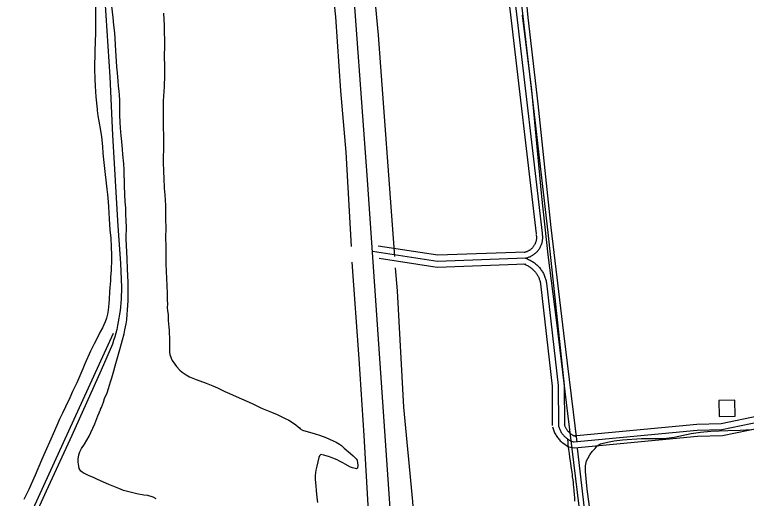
# Model space of a CAD drawing. Extents: x 3477039 to 3515015, y 546746 to 572297.
# Drawn here: x 3503829 to 3505651, y 564511 to 565716 of the extents above; entities that cross this region are included whole.
import ezdxf

# ---------------------------------------------------------------- set-up
doc = ezdxf.new("R2010")
doc.units = 0
for name, color, linetype in [('V-BLDG-OTLN', 7, 'Continuous'), ('V-DTCH-CNTR', 7, 'Continuous'), ('V-RAIL-TRAK', 7, 'Continuous'), ('V-ROAD-CNTR', 7, 'Continuous'), ('V-SITE-VEGE', 7, 'Continuous'), ('V-TOPO-SHOR', 7, 'Continuous')]:
    doc.layers.add(name, color=color, linetype=linetype)

msp = doc.modelspace()

# ---------------------------------------------------------------- linework, layer by layer
at = {"layer": 'V-BLDG-OTLN'}
msp.add_lwpolyline([(3505583.5, 564714.4), (3505623.5, 564715.6), (3505622.3, 564755.6), (3505582.4, 564754.4)], close=True, dxfattribs=at)
at = {"layer": 'V-DTCH-CNTR'}
for points in [[(3505092.9, 565714.6), (3505115.9, 565527.6), (3505141.3, 565262.9), (3505157.2, 565117.7), (3505177.2, 564955.4), (3505205.5, 564722.2), (3505220.9, 564600.1), (3505243.9, 564409.6), (3505278, 564155.9), (3505303.1, 563933), (3505328.5, 563672.5), (3505358.6, 563441), (3505374.2, 563332.5)], [(3505285.9, 564299), (3505255, 564533.9), (3505250.5, 564577.5), (3505250.7, 564592), (3505253.4, 564603.9), (3505256, 564609.8), (3505261.3, 564619.1), (3505267.3, 564627.6), (3505274.3, 564635.2), (3505279.5, 564641.9), (3505283.8, 564644.4), (3505288.1, 564646.9), (3505305.2, 564650.9), (3505322.3, 564654.1), (3505342.8, 564656.4), (3505389.7, 564660), (3505424.7, 564659.5), (3505446, 564660.1), (3505471.6, 564663.2), (3505513.5, 564672), (3505536.6, 564675.9), (3505562.2, 564678.1), (3505604.9, 564680.1), (3505635.6, 564680.5), (3505663.7, 564681.9)]]:
    msp.add_lwpolyline(points, dxfattribs=at)
at = {"layer": 'V-RAIL-TRAK'}
msp.add_lwpolyline([(3504053.9, 565752), (3504066.1, 565560.7), (3504073.3, 565415.5), (3504086.8, 565188.5), (3504092.9, 565096.2), (3504095.2, 565036), (3504095.2, 565026.4), (3504095, 565016.8), (3504094.5, 565007.3), (3504093.9, 564997.7), (3504093.1, 564988.2), (3504092, 564978.7), (3504090.7, 564969.2), (3504089.2, 564959.8), (3504087.5, 564950.3), (3504085.6, 564941), (3504083.5, 564931.6), (3504081.2, 564922.4), (3504078.6, 564913.1), (3504075.9, 564904), (3504073, 564894.9), (3504045, 564830.1), (3503971.5, 564667.6), (3503908.1, 564528.9), (3503849.2, 564399.4)], dxfattribs=at)
at = {"layer": 'V-ROAD-CNTR'}
for points in [[(3504827.4, 563591.7), (3504781.1, 564245.9), (3504708.2, 565304.4), (3504665.7, 565882.9), (3504582.6, 567075.9), (3504562.7, 567371.1), (3504545.1, 567625.2)], [(3504827.4, 563591.7), (3504781.1, 564245.9), (3504708.2, 565304.4), (3504665.7, 565882.9), (3504582.6, 567075.9), (3504562.7, 567371.1), (3504545.1, 567625.2)], [(3505004.8, 566467.4), (3504996.4, 566423.4), (3505039.4, 566059.7), (3505040.6, 566018.7), (3505061.8, 565849.9), (3505076.8, 565730.6), (3505142.3, 565171)], [(3505014.9, 566440.2), (3505011.6, 566422.9), (3505054.4, 566060.8), (3505055.6, 566019.9), (3505076.7, 565851.8), (3505091.7, 565732.4), (3505157.2, 565172.7)], [(3505046.6, 565851.2), (3505046.9, 565848), (3505061.9, 565728.8), (3505127.4, 565169.2)], [(3505127.6, 565168.3), (3505127.9, 565166.5), (3505128.1, 565165.1), (3505128.3, 565163.6), (3505128.4, 565162.1), (3505128.4, 565160.7), (3505128.4, 565159.2), (3505128.3, 565157.7), (3505128.2, 565156.3), (3505128, 565154.8), (3505127.7, 565153.3), (3505127.4, 565151.9), (3505127.1, 565150.5), (3505126.7, 565149.1), (3505126.2, 565147.7), (3505125.7, 565146.3), (3505125.1, 565144.9), (3505124.5, 565143.6), (3505123.8, 565142.3), (3505123.1, 565141), (3505122.3, 565139.8), (3505121.5, 565138.5), (3505120.6, 565137.4), (3505119.7, 565136.2), (3505118.7, 565135.1), (3505117.7, 565134), (3505116.7, 565133), (3505115.6, 565132), (3505114.5, 565131), (3505113.3, 565130.1), (3505112.1, 565129.3), (3505110.9, 565128.5), (3505109.6, 565127.7), (3505108.3, 565127), (3505107, 565126.3), (3505105.7, 565125.7), (3505104.3, 565125.1), (3505102.9, 565124.6), (3505101.5, 565124.2), (3505100.1, 565123.8), (3505098.6, 565123.4), (3505098.2, 565123.3)], [(3505142.3, 565171), (3505142.7, 565169), (3505143, 565166.9), (3505143.2, 565164.9), (3505143.3, 565162.8), (3505143.4, 565160.8), (3505143.4, 565158.7), (3505143.3, 565156.7), (3505143.1, 565154.6), (3505142.8, 565152.6), (3505142.5, 565150.6), (3505142.1, 565148.5), (3505141.6, 565146.5), (3505141, 565144.6), (3505140.3, 565142.6), (3505139.6, 565140.7), (3505138.8, 565138.8), (3505137.9, 565136.9), (3505137, 565135.1), (3505136, 565133.3), (3505134.9, 565131.6), (3505133.7, 565129.9), (3505132.5, 565128.2), (3505131.2, 565126.6), (3505129.9, 565125.1), (3505128.5, 565123.6), (3505127, 565122.1), (3505125.5, 565120.7), (3505123.9, 565119.4), (3505122.3, 565118.1), (3505120.6, 565116.9), (3505118.9, 565115.8), (3505117.2, 565114.7), (3505115.4, 565113.7), (3505113.5, 565112.8), (3505111.7, 565111.9), (3505109.8, 565111.2), (3505107.8, 565110.4), (3505105.9, 565109.8), (3505103.9, 565109.3), (3505101.9, 565108.8), (3505101.4, 565108.7)], [(3505157.2, 565172.7), (3505197.6, 564792.3), (3505198, 564692.7)], [(3505100.8, 565123.6), (3504882.8, 565116.1), (3504734.6, 565139)], [(3505101.4, 565108.7), (3504881.9, 565101), (3504720.5, 565126)], [(3505101.9, 565093.7), (3504881, 565086), (3504736.7, 565108.3)], [(3505101.4, 565108.7), (3505103.7, 565107.8), (3505106, 565107), (3505108.3, 565106), (3505110.6, 565105), (3505112.8, 565103.8), (3505115, 565102.7), (3505117.1, 565101.4), (3505119.2, 565100.1), (3505121.3, 565098.7), (3505123.3, 565097.3), (3505125.3, 565095.7), (3505127.2, 565094.2), (3505129.1, 565092.5), (3505130.9, 565090.8), (3505132.6, 565089.1), (3505134.3, 565087.3), (3505136, 565085.4), (3505137.6, 565083.5), (3505139.1, 565081.5), (3505140.5, 565079.5), (3505141.9, 565077.4), (3505143.2, 565075.3), (3505144.5, 565073.2), (3505145.7, 565071), (3505146.8, 565068.8), (3505147.8, 565066.5), (3505148.8, 565064.2), (3505149.7, 565061.9), (3505150.5, 565059.6), (3505151.2, 565057.2), (3505151.9, 565054.8), (3505152.5, 565052.4), (3505153, 565050), (3505153.4, 565047.5), (3505153.6, 565046.5)], [(3505096.4, 565094.5), (3505098.6, 565093.7), (3505100.4, 565093), (3505102.3, 565092.3), (3505104.1, 565091.4), (3505105.9, 565090.5), (3505107.6, 565089.6), (3505109.4, 565088.6), (3505111.1, 565087.5), (3505112.7, 565086.4), (3505114.4, 565085.2), (3505115.9, 565084), (3505117.5, 565082.7), (3505119, 565081.4), (3505120.5, 565080), (3505121.9, 565078.6), (3505123.2, 565077.2), (3505124.6, 565075.7), (3505125.8, 565074.1), (3505127.1, 565072.5), (3505128.2, 565070.9), (3505129.3, 565069.3), (3505130.4, 565067.6), (3505131.4, 565065.8), (3505132.4, 565064.1), (3505133.3, 565062.3), (3505134.1, 565060.5), (3505134.9, 565058.6), (3505135.6, 565056.8), (3505136.3, 565054.9), (3505136.9, 565053), (3505137.4, 565051), (3505137.9, 565049.1), (3505138.3, 565047.1), (3505138.6, 565045.1), (3505138.8, 565044.3)], [(3505138.7, 565044.8), (3505167.6, 564790.6), (3505168, 564692.6)], [(3505153.6, 565046.5), (3505182.6, 564791.5), (3505183, 564692.7)], [(3504074.9, 564921), (3503344.6, 563326), (3503297.4, 563210.8)], [(3505220.1, 564666.2), (3505527.6, 564695.3), (3505587.9, 564697), (3505683.4, 564717), (3505832.6, 564742), (3505918.5, 564744.4), (3505996.3, 564746.6), (3506080.2, 564775.1)], [(3505221.5, 564651.3), (3505528.5, 564680.3), (3505589.6, 564682), (3505686.2, 564702.2), (3505834, 564727), (3505918.9, 564729.4), (3505999, 564731.6), (3506094.7, 564764.2)], [(3505194, 564649.1), (3505208.5, 564639.5), (3505222.9, 564636.3), (3505529.4, 564665.3), (3505591.4, 564667.1), (3505688.9, 564687.5), (3505835.5, 564712), (3505919.4, 564714.4), (3506001.7, 564716.7), (3506083.7, 564744.6)], [(3505168.4, 564689), (3505169, 564686.6), (3505169.8, 564684), (3505170.6, 564681.5), (3505171.6, 564679), (3505172.7, 564676.5), (3505173.8, 564674), (3505175, 564671.6), (3505176.4, 564669.3), (3505177.8, 564667), (3505179.3, 564664.7), (3505180.8, 564662.5), (3505182.5, 564660.4), (3505184.2, 564658.3), (3505186, 564656.3), (3505187.9, 564654.4), (3505189.9, 564652.6), (3505191.9, 564650.8), (3505194, 564649.1), (3505195.3, 564648.1)], [(3505183, 564692.7), (3505183.5, 564690.6), (3505184.1, 564688.6), (3505184.8, 564686.5), (3505185.5, 564684.5), (3505186.4, 564682.6), (3505187.3, 564680.6), (3505188.2, 564678.7), (3505189.3, 564676.9), (3505190.4, 564675), (3505191.6, 564673.3), (3505192.8, 564671.5), (3505194.2, 564669.8), (3505195.5, 564668.2), (3505197, 564666.6), (3505198.5, 564665.1), (3505200, 564663.6), (3505201.6, 564662.2), (3505203.3, 564660.9), (3505205, 564659.6), (3505206.7, 564658.4), (3505208.5, 564657.2), (3505210.4, 564656.1), (3505212.2, 564655.1), (3505214.1, 564654.1), (3505216.1, 564653.3), (3505218.1, 564652.5), (3505220.1, 564651.7), (3505221.5, 564651.3)], [(3505197.5, 564696.4), (3505198, 564694.6), (3505198.4, 564693.1), (3505198.9, 564691.6), (3505199.5, 564690.1), (3505200.1, 564688.7), (3505200.7, 564687.2), (3505201.5, 564685.8), (3505202.2, 564684.5), (3505203.1, 564683.1), (3505203.9, 564681.8), (3505204.8, 564680.5), (3505205.8, 564679.3), (3505206.8, 564678.1), (3505207.9, 564676.9), (3505209, 564675.8), (3505210.1, 564674.7), (3505211.3, 564673.7), (3505212.5, 564672.7), (3505213.8, 564671.7), (3505215.1, 564670.8), (3505216.4, 564670), (3505217.8, 564669.2), (3505219.1, 564668.4), (3505220.5, 564667.7), (3505222, 564667.1), (3505223.4, 564666.5), (3505225, 564665.9), (3505226.2, 564665.5)], [(3505205.4, 564657.3), (3505206.2, 564650.6), (3505206.9, 564644.3), (3505207.6, 564638.3), (3505208.3, 564632.8), (3505209.7, 564622.4), (3505211, 564613.3), (3505213.3, 564597.3), (3505215, 564585.4), (3505216.2, 564576.4), (3505217.1, 564569.7), (3505217.7, 564564.7), (3505218.7, 564557.1), (3505219.5, 564549.5), (3505220.1, 564544.3), (3505220.6, 564539.2), (3505221.5, 564529.5), (3505222.3, 564520.3), (3505223, 564511.7), (3505223.6, 564503.6)]]:
    msp.add_lwpolyline(points, dxfattribs=at)
at = {"layer": 'V-SITE-VEGE'}
for points in [[(3504007.7, 566083), (3504009.7, 566061), (3504011.2, 566045.5), (3504014.1, 566003.7), (3504017, 565975), (3504018.3, 565964.7), (3504020.7, 565935.6), (3504025.2, 565887.9), (3504026.5, 565869), (3504027.9, 565842.3), (3504028.4, 565825.1), (3504028.5, 565800.4), (3504029.7, 565758.6), (3504030.7, 565742.6), (3504031.2, 565719), (3504030.5, 565669.9), (3504029.1, 565625.1), (3504028.5, 565579.5), (3504028.9, 565554.6), (3504029.9, 565537.4), (3504031.8, 565511.2), (3504035.1, 565479.8), (3504035.1, 565476.8), (3504036.6, 565463.3)], [(3504014.9, 564567.1), (3504003.6, 564572.5), (3504001.1, 564573.8), (3503997.1, 564576.8), (3503994.2, 564578.9), (3503990.5, 564584.9), (3503988.9, 564590.9), (3503987.8, 564601.1), (3503987.4, 564608.3), (3503989.2, 564619), (3503991.8, 564627), (3503996.2, 564634.9), (3504003.3, 564646), (3504015, 564666), (3504018.9, 564674.7), (3504029.2, 564696.7), (3504036.9, 564716), (3504040, 564724.2), (3504041.8, 564728.4), (3504043.1, 564730.4), (3504043.6, 564732.6), (3504045.4, 564736.8), (3504050.6, 564750.2), (3504053.4, 564759.4), (3504059.6, 564773.3), (3504063.2, 564784.2), (3504068.4, 564800.8), (3504071.8, 564811.2), (3504076.5, 564828.8), (3504079.9, 564840.7), (3504084.7, 564858.6), (3504091.2, 564881.4), (3504095.9, 564896.1), (3504098, 564906), (3504102, 564920.4), (3504104.1, 564930.6), (3504107, 564945.7), (3504108.7, 564955.2), (3504109.9, 564969.9), (3504110.7, 564979.1), (3504111.8, 565003.5), (3504112.2, 565035.3), (3504112, 565050.5), (3504111.1, 565063), (3504108.5, 565126.3), (3504107.7, 565139), (3504107.2, 565157.7), (3504107.6, 565187.6), (3504107.5, 565200.5), (3504106.6, 565220.5), (3504106.2, 565234.2), (3504105, 565249.4), (3504103, 565288.5), (3504101.8, 565328.7), (3504101, 565343.9), (3504099.1, 565366.8), (3504098, 565380.8), (3504095.4, 565407.7), (3504094.5, 565414), (3504093, 565433.6), (3504092.2, 565446.9), (3504091.2, 565465.6), (3504091.1, 565491.2), (3504091.2, 565501.4), (3504090.4, 565515.9), (3504089.8, 565524.4), (3504088.2, 565538.1), (3504087.4, 565549.8), (3504085.2, 565570.3), (3504083.9, 565585.7), (3504081.7, 565625.9), (3504078.6, 565670), (3504076.3, 565689.4), (3504074.9, 565708.4), (3504071.5, 565736.3)], [(3504200.1, 565719.6), (3504201.4, 565688.5), (3504202.4, 565635.7), (3504202.1, 565615), (3504202.7, 565584.3), (3504202.4, 565564.9), (3504201.5, 565535.8), (3504199.6, 565500.9), (3504198.9, 565455.4), (3504198.9, 565437.9), (3504199.8, 565411), (3504199.8, 565392.3), (3504199.2, 565349), (3504199.9, 565324.1), (3504200.7, 565307.9), (3504202.1, 565283.2), (3504203.3, 565266.5), (3504204.7, 565240.1), (3504205.2, 565222.1), (3504205.2, 565204.2), (3504205.5, 565186.5), (3504205.3, 565158.4), (3504205.8, 565139.7), (3504206, 565095.3), (3504209, 565022.1), (3504209.2, 565004.9), (3504209.7, 564994.2), (3504209.6, 564986.5), (3504210, 564978), (3504211.4, 564968.5), (3504211.3, 564961.3)], [(3504036.6, 565463.3), (3504039, 565450.6), (3504043.6, 565427.3), (3504045.9, 565411.4), (3504048.3, 565386.9), (3504049.1, 565370.5), (3504050.4, 565355), (3504052.4, 565339.8), (3504058.8, 565281.2), (3504060.4, 565267.7), (3504062.4, 565249), (3504063.4, 565236.8), (3504065, 565206.9), (3504066.6, 565179.7), (3504068.6, 565158.5), (3504070, 565137), (3504070.8, 565116.6), (3504070.6, 565106.4), (3504069.5, 565078), (3504068.5, 565062.6), (3504068.1, 565052.4), (3504066.4, 565036.2), (3504066, 565025), (3504065, 565007.3), (3504064.1, 564996.1), (3504062.4, 564979.5), (3504060.5, 564969.3), (3504057.9, 564959.6), (3504054.8, 564950.4), (3504047.9, 564935.3), (3504042.5, 564925.2), (3504033.8, 564908.1), (3504027.6, 564895.5), (3504018.4, 564877.4), (3504004.3, 564846.2), (3503998.9, 564833.1), (3503984, 564798.2), (3503973.7, 564776.9), (3503966.8, 564761.1), (3503956, 564738.8), (3503948.3, 564723.2), (3503941.1, 564707.9), (3503934.9, 564692), (3503925.4, 564671.5), (3503919.8, 564658.1), (3503905.2, 564626.7), (3503896.2, 564606.1), (3503880.4, 564568.2), (3503873.8, 564553.8), (3503864.5, 564533.1), (3503852.5, 564508.3)], [(3504211.3, 564961.3), (3504211.4, 564952.6), (3504212.3, 564945.9), (3504213.2, 564936.4), (3504213.8, 564930.4), (3504214.4, 564920.2), (3504214.8, 564912.4), (3504214.6, 564891.3), (3504214.7, 564884.5), (3504215.3, 564875.3), (3504216.2, 564869.3), (3504219.4, 564859.8), (3504222, 564854.3), (3504227.9, 564845.3), (3504232.8, 564839), (3504240.4, 564829.9), (3504246.5, 564825.1), (3504256.6, 564818.2), (3504264.6, 564813.4), (3504273, 564810.3), (3504281.6, 564806.4), (3504306.4, 564797.6), (3504322.5, 564791.2), (3504334.2, 564786), (3504352.5, 564777.3), (3504364.4, 564771.9), (3504381.2, 564764.7), (3504421.1, 564747.2), (3504440.9, 564737), (3504448, 564733.9), (3504469.1, 564725.1), (3504483, 564719.5), (3504501.5, 564710.5), (3504511.7, 564705.4), (3504524, 564698.2), (3504529.2, 564694.2), (3504535.4, 564688.9), (3504538.3, 564686.1), (3504540.3, 564683.8), (3504546.5, 564681), (3504577.5, 564671.8), (3504588.6, 564668.5), (3504603.8, 564662.5), (3504613.7, 564658.2), (3504622.3, 564653.8), (3504629.7, 564650.7), (3504638.4, 564645.6), (3504642.8, 564642.1), (3504650, 564636), (3504665.5, 564622.3), (3504672.6, 564616.5), (3504679.5, 564609.4), (3504681.9, 564605.9), (3504683.1, 564598.9), (3504683.8, 564593.2), (3504683.4, 564586.2), (3504680.9, 564584.5), (3504670.7, 564586.4), (3504665.8, 564588.4), (3504652.4, 564596.1), (3504646.2, 564599.4), (3504638.6, 564603.3), (3504632.6, 564606.6), (3504621.5, 564611.2), (3504613.1, 564614.3), (3504598.9, 564618.7), (3504592, 564619.8), (3504588.7, 564616.4), (3504587.1, 564612.4), (3504582.1, 564591.3), (3504579.5, 564581.1), (3504577.8, 564568), (3504577.9, 564558), (3504578.9, 564541.8), (3504579.8, 564530.6), (3504582, 564513.1), (3504583.1, 564500.1)], [(3504181.5, 564509.8), (3504174.6, 564513.6), (3504161.2, 564517.5), (3504151, 564518.7), (3504133.4, 564521.7), (3504120.5, 564525.3), (3504100.9, 564530.6), (3504088.5, 564535), (3504063.7, 564545.5), (3504050.8, 564551.4), (3504034.3, 564558.6), (3504025.8, 564562.7), (3504014.9, 564567.1)]]:
    msp.add_lwpolyline(points, dxfattribs=at)
at = {"layer": 'V-TOPO-SHOR'}
for points in [[(3505229.8, 564650.9), (3505196.7, 564922.2), (3505165.4, 565185.3), (3505132.9, 565493.6), (3505107.7, 565708.8), (3505090.6, 565893.3), (3505089.3, 565923.1), (3505068, 566052.2), (3505046, 566250.3), (3505023.7, 566435.9)], [(3504668.3, 565137.8), (3504654.6, 565373), (3504641.3, 565525.9), (3504629.3, 565710.2), (3504617.9, 565811), (3504616.3, 565843)], [(3504775.9, 565113.2), (3504735.3, 565664.4), (3504718.8, 565842.4)], [(3504772.9, 563547.4), (3504774.3, 563589.1), (3504774.7, 563613.9), (3504771.2, 563671), (3504757.8, 563816.2), (3504745.7, 564056), (3504729.7, 564256.6), (3504710.6, 564478.6), (3504699.5, 564667.2), (3504686.8, 564858.4), (3504670.1, 565099.2)], [(3504860.3, 563247.3), (3504881.1, 563418), (3504884.6, 563548.4), (3504884.1, 563632), (3504864.4, 563813.9), (3504855.9, 563941.9), (3504838.7, 564244), (3504820.9, 564502.7), (3504798.5, 564738.3), (3504782.9, 565027.6), (3504777.8, 565084.6)], [(3505454, 562835.7), (3505419.4, 563055), (3505393.1, 563253.2), (3505379, 563346.4), (3505352.5, 563556.4), (3505330.8, 563750.4), (3505303.4, 563993), (3505272.4, 564278.2), (3505230.4, 564635.5)]]:
    msp.add_lwpolyline(points, dxfattribs=at)

doc.saveas('drawing.dxf')
